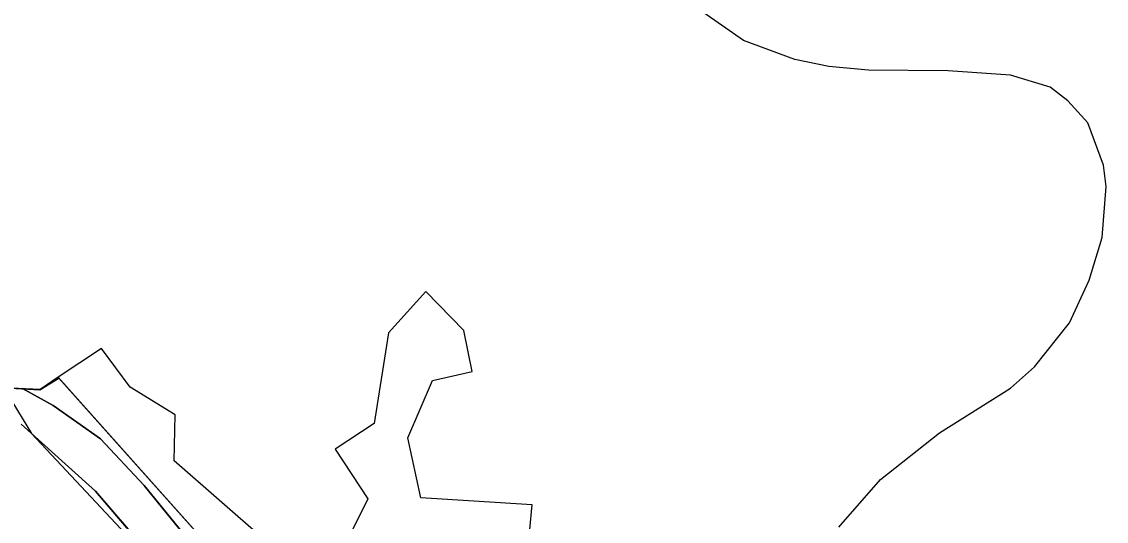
# Model space of a CAD drawing. Extents: x -662620 to -656370, y -1067090 to -1062990.
# Drawn here: x -657709.8 to -657491.4, y -1063386.5 to -1063285.9 of the extents above; entities that cross this region are included whole.
import ezdxf

# ---------------------------------------------------------------- set-up
doc = ezdxf.new("R2010")
doc.units = 0
for name, color, linetype in [('HRANICE_KATASTRÁLNÍHO_ÚZEMÍ', 7, 'Continuous'), ('OBVOD_PÚ', 7, 'Continuous'), ('Ochr__pás__vod__zdroje_II__stupně', 7, 'Continuous'), ('OSTATNÍ_PLOCHA_-_STÁVAJÍCÍ', 7, 'Continuous'), ('Regionální_biokoridor_-_navržený', 7, 'Continuous'), ('VODNÍ_PLOCHA_-_STÁVAJÍCÍ', 7, 'Continuous'), ('VRSTEVNICE_ZÁKLADNÍ', 7, 'Continuous')]:
    doc.layers.add(name, color=color, linetype=linetype)

msp = doc.modelspace()

# ---------------------------------------------------------------- linework, layer by layer
at = {"layer": 'HRANICE_KATASTRÁLNÍHO_ÚZEMÍ'}
for points in [[(-657607.47, -1063388.23), (-657606.98, -1063383.22), (-657629.39, -1063381.79), (-657632.04, -1063369.75), (-657627.08, -1063358.16), (-657619.07, -1063356.39), (-657620.74, -1063348.09), (-657628.4, -1063340.22), (-657635.92, -1063348.58), (-657638.82, -1063366.86), (-657646.68, -1063372.01), (-657640.1, -1063381.99), (-657644.52, -1063390.98)], [(-657660.98, -1063390.2), (-657679.07, -1063374.37), (-657678.87, -1063365.09), (-657687.91, -1063359.53), (-657693.73, -1063351.73), (-657702.45, -1063357.53), (-657706.07, -1063359.97), (-657719.31, -1063359.4)]]:
    msp.add_lwpolyline(points, dxfattribs=at)
at = {"layer": 'OBVOD_PÚ'}
for points in [[(-657702.45, -1063357.53), (-657706.07, -1063359.97)], [(-657702.45, -1063357.53), (-657653.07, -1063412.9)], [(-657719.31, -1063359.4), (-657706.07, -1063359.97)]]:
    msp.add_lwpolyline(points, dxfattribs=at)
at = {"layer": 'Ochr__pás__vod__zdroje_II__stupně'}
msp.add_lwpolyline([(-657714.03, -1063228.73), (-657721.33, -1063300.42), (-657726.15, -1063356.32), (-657713.62, -1063359.22), (-657707.84, -1063368.85), (-657650.97, -1063429.57), (-657606.75, -1063478.48), (-657597.6, -1063496.76), (-657583.16, -1063512.17), (-657563.51, -1063541.78), (-657570.24, -1063598.5), (-657582.32, -1063671.35), (-657595.77, -1063736.63), (-657613.59, -1063825.23)], dxfattribs=at)
at = {"layer": 'OSTATNÍ_PLOCHA_-_STÁVAJÍCÍ'}
for p, q in [((-657706.07, -1063359.97), (-657702.45, -1063357.53)), ((-657706.07, -1063359.97), (-657702.45, -1063357.53)), ((-657702.45, -1063357.53), (-657653.07, -1063412.9)), ((-657702.45, -1063357.53), (-657653.07, -1063412.9)), ((-657703.45, -1063363.24), (-657709.65, -1063359.82)), ((-657709.65, -1063359.82), (-657706.07, -1063359.97)), ((-657703.45, -1063363.24), (-657709.65, -1063359.82)), ((-657709.65, -1063359.82), (-657706.07, -1063359.97)), ((-657693.91, -1063369.95), (-657703.45, -1063363.24)), ((-657693.91, -1063369.95), (-657703.45, -1063363.24)), ((-657709.92, -1063366.98), (-657694.92, -1063380.47)), ((-657709.92, -1063366.98), (-657694.92, -1063380.47)), ((-657685.14, -1063379.31), (-657693.91, -1063369.95)), ((-657685.14, -1063379.31), (-657693.91, -1063369.95)), ((-657657.39, -1063413.41), (-657685.14, -1063379.31)), ((-657657.39, -1063413.41), (-657685.14, -1063379.31)), ((-657694.92, -1063380.47), (-657671.1, -1063408.22)), ((-657694.92, -1063380.47), (-657671.1, -1063408.22))]:
    msp.add_line(p, q, dxfattribs=at)
for points in [[(-657657.39, -1063413.41), (-657685.14, -1063379.31), (-657693.91, -1063369.95), (-657703.45, -1063363.24), (-657709.65, -1063359.82), (-657706.07, -1063359.97), (-657702.45, -1063357.53), (-657653.07, -1063412.9)], [(-657657.39, -1063413.41), (-657685.14, -1063379.31), (-657693.91, -1063369.95), (-657703.45, -1063363.24), (-657709.65, -1063359.82), (-657706.07, -1063359.97), (-657702.45, -1063357.53), (-657653.07, -1063412.9)], [(-657709.92, -1063366.98), (-657694.92, -1063380.47), (-657671.1, -1063408.22)], [(-657709.92, -1063366.98), (-657694.92, -1063380.47), (-657671.1, -1063408.22)]]:
    msp.add_lwpolyline(points, dxfattribs=at)
at = {"layer": 'Regionální_biokoridor_-_navržený'}
for points in [[(-657620.86, -1063764.51), (-657610.35, -1063700.66), (-657602.77, -1063654.62), (-657598.22, -1063591.1), (-657600.91, -1063561.34), (-657621.01, -1063525.48), (-657657.22, -1063481.03), (-657663.74, -1063471.49), (-657697, -1063422.79), (-657728.41, -1063386.64), (-657753.77, -1063360.21), (-657769.81, -1063331.04), (-657777.05, -1063300.02), (-657746.96, -1063298.08), (-657741.37, -1063305.26), (-657737.17, -1063318.49), (-657734.47, -1063332.66), (-657733.44, -1063345.62), (-657723.51, -1063352.76), (-657722.86, -1063353.23), (-657719.5, -1063359.34), (-657706.14, -1063360.07)], [(-657706.14, -1063360.07), (-657702.31, -1063357.68), (-657653.07, -1063412.9)]]:
    msp.add_lwpolyline(points, dxfattribs=at)
at = {"layer": 'VODNÍ_PLOCHA_-_STÁVAJÍCÍ'}
for p, q in [((-657719.31, -1063359.4), (-657709.65, -1063359.82)), ((-657709.65, -1063359.82), (-657703.45, -1063363.24)), ((-657703.45, -1063363.24), (-657693.91, -1063369.95)), ((-657694.93, -1063380.47), (-657709.92, -1063366.99)), ((-657693.91, -1063369.95), (-657685.14, -1063379.31)), ((-657685.14, -1063379.31), (-657657.39, -1063413.41)), ((-657671.1, -1063408.22), (-657694.93, -1063380.47))]:
    msp.add_line(p, q, dxfattribs=at)
for points in [[(-657719.31, -1063359.4), (-657709.65, -1063359.82), (-657703.45, -1063363.24), (-657693.91, -1063369.95), (-657685.14, -1063379.31), (-657657.39, -1063413.41), (-657640.2, -1063433.96), (-657634.71, -1063439.61), (-657624.65, -1063448.86), (-657611.35, -1063463.4), (-657602.87, -1063470.98), (-657594.25, -1063483.22), (-657585.14, -1063499.82), (-657571.91, -1063514.48), (-657551.39, -1063537.2), (-657547.8, -1063543.03), (-657548.72, -1063549.28), (-657552.06, -1063556.93), (-657551.06, -1063578.27), (-657554.37, -1063588.09)], [(-657564.1, -1063590.29), (-657563.13, -1063586.65), (-657560.29, -1063582.72), (-657558.97, -1063573.36), (-657559.64, -1063564.68), (-657559.21, -1063561.17), (-657557.07, -1063549.45), (-657554.77, -1063546.13), (-657562.77, -1063539.19), (-657571.74, -1063528.68), (-657574.2, -1063523.02), (-657595.02, -1063500.24), (-657597.45, -1063495.5), (-657598.98, -1063489.97), (-657607, -1063476.48), (-657619.28, -1063466.91), (-657627.14, -1063459.69), (-657636.09, -1063447), (-657651.56, -1063435.68), (-657658.35, -1063427.54), (-657661.78, -1063421.77), (-657671.1, -1063408.22), (-657694.93, -1063380.47), (-657709.92, -1063366.99)]]:
    msp.add_lwpolyline(points, dxfattribs=at)
at = {"layer": 'VRSTEVNICE_ZÁKLADNÍ'}
msp.add_lwpolyline([(-657545.27, -1063387.71), (-657536.84, -1063378.13), (-657524.98, -1063368.7), (-657510.68, -1063359.69), (-657505.82, -1063355.4), (-657498.82, -1063346.54), (-657494.82, -1063337.97), (-657492.24, -1063329.39), (-657491.39, -1063319.1), (-657491.96, -1063314.81), (-657495.1, -1063306.23), (-657499.1, -1063301.8), (-657502.68, -1063299.09), (-657510.68, -1063296.66), (-657523.26, -1063295.8), (-657539.27, -1063295.66), (-657547.27, -1063294.94), (-657554.13, -1063293.51), (-657564.42, -1063289.65), (-657576.86, -1063280.94)], dxfattribs=at)
msp.add_lwpolyline([(-657545.27, -1063387.71), (-657536.84, -1063378.13), (-657524.98, -1063368.7), (-657510.68, -1063359.69), (-657505.82, -1063355.4), (-657498.82, -1063346.54), (-657494.82, -1063337.97), (-657492.24, -1063329.39), (-657491.39, -1063319.1), (-657491.96, -1063314.81), (-657495.1, -1063306.23), (-657499.1, -1063301.8), (-657502.68, -1063299.09), (-657510.68, -1063296.66), (-657523.26, -1063295.8), (-657539.27, -1063295.66), (-657547.27, -1063294.94), (-657554.13, -1063293.51), (-657564.42, -1063289.65), (-657576.86, -1063280.94)], dxfattribs=at)

doc.saveas('drawing.dxf')
